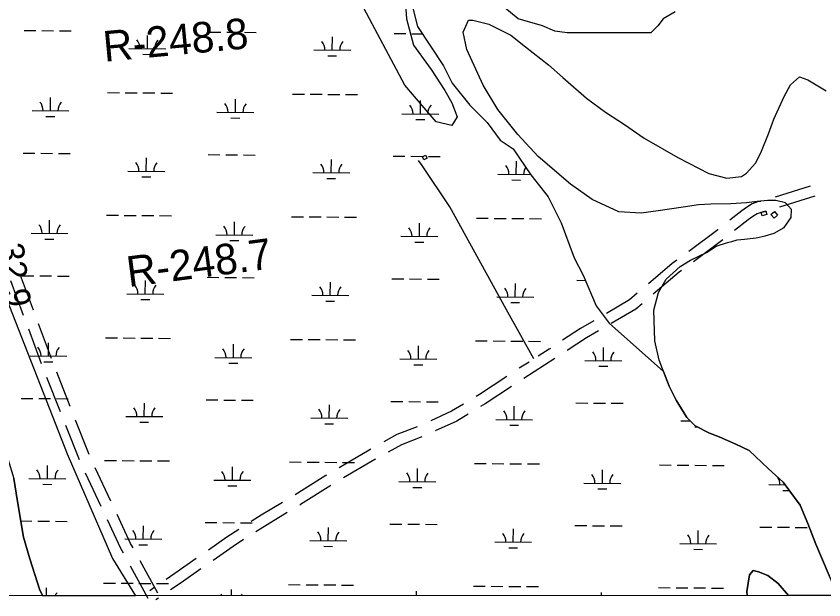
# Model space of a CAD drawing. Extents: x 3271442 to 3309282, y 752266 to 777610.
# Drawn here: x 3288588 to 3290779, y 757634 to 759218 of the extents above; entities that cross this region are included whole.
import ezdxf

# ---------------------------------------------------------------- set-up
doc = ezdxf.new("R2010")
doc.units = 0
for name, color, linetype in [('V-BLDG-OTLN', 7, 'Continuous'), ('V-GRID-FRAM', 7, 'Continuous'), ('V-RIVR-RANG', 7, 'Continuous'), ('V-RIVR-RANG-IDEN', 7, 'Continuous'), ('V-ROAD-CNTR', 7, 'Continuous'), ('V-SITE-VEGE', 7, 'Continuous'), ('V-TOPO-SHOR', 7, 'Continuous'), ('V-WETL-SWMP', 7, 'Continuous')]:
    doc.layers.add(name, color=color, linetype=linetype)

msp = doc.modelspace()

# ---------------------------------------------------------------- linework, layer by layer
at = {"layer": 'V-BLDG-OTLN'}
for points in [[(3289693.7, 758828.2), (3289689.9, 758836.1), (3289698.8, 758840.3), (3289702.6, 758832.4)], [(3290612.4, 758676.2), (3290609.5, 758686.3), (3290621.5, 758689.8), (3290624.4, 758679.7)], [(3290635.7, 758679.8), (3290645.2, 758688.1), (3290653.9, 758678), (3290644.4, 758669.7)]]:
    msp.add_lwpolyline(points, close=True, dxfattribs=at)
at = {"layer": 'V-GRID-FRAM'}
msp.add_lwpolyline([(3275591.3, 775827.4), (3307043.5, 775836.6), (3307056.7, 757650.8), (3275588.7, 757641.7), (3275591.3, 775827.4)], dxfattribs=at)
at = {"layer": 'V-ROAD-CNTR'}
for p, q in [((3290742.3, 758756.6), (3290646.8, 758726.8)), ((3290754.7, 758729.1), (3290659.2, 758699.2)), ((3290505.6, 758611.1), (3290425.3, 758551.5)), ((3288634.5, 758420.5), (3288599.5, 758514.2)), ((3288607.9, 758405.9), (3288572.9, 758499.6)), ((3288683.5, 758289.4), (3288648.5, 758383.1)), ((3288656.9, 758274.8), (3288621.9, 758368.5)), ((3290049.7, 758288.6), (3289965.4, 758234.7)), ((3288734.4, 758159), (3288697.7, 758252)), ((3288707.9, 758144.4), (3288671.2, 758237.4)), ((3288759.4, 758014.2), (3288722.7, 758107.2)), ((3288785.9, 758028.8), (3288749.1, 758121.8)), ((3288818.3, 757887.2), (3288775.8, 757977.7)), ((3288844.6, 757901.7), (3288802.1, 757992.3)), ((3288972.5, 757652.8), (3288924.2, 757740.4)), ((3288946.2, 757638.3), (3288897.9, 757725.9)), ((3288961.4, 757666.6), (3288950.3, 757659.1)), ((3288973.9, 757638.9), (3288967.1, 757634.2))]:
    msp.add_line(p, q, dxfattribs=at)
for points in [[(3289992.7, 758287.8), (3289916.9, 758422.5), (3289764.1, 758700.4), (3289689, 758812.3), (3289679.9, 758826)], [(3290608.6, 758715.1), (3290608.4, 758715), (3290599.5, 758713.7), (3290585, 758708.4), (3290569.7, 758699), (3290556.4, 758689.4), (3290524, 758664.2)], [(3290621, 758687.4), (3290614.5, 758685.6), (3290606.9, 758684.5), (3290598.2, 758681.3), (3290586.4, 758674), (3290574.4, 758665.4), (3290536.8, 758636.2)], [(3290492.9, 758639.2), (3290491.8, 758638.3), (3290412.7, 758579.5)], [(3290380.5, 758555.6), (3290368, 758546.3), (3290303.6, 758491.7)], [(3290393.2, 758527.6), (3290386.7, 758522.8), (3290316.6, 758463.4)], [(3290273.1, 758465.9), (3290251.7, 758447.8), (3290189.7, 758411.3)], [(3290286.1, 758437.6), (3290269.1, 758423.2), (3290202, 758383.8)], [(3290155.1, 758391.3), (3290119.3, 758370.5), (3290070.5, 758338.3)], [(3290167.5, 758363.8), (3290135.1, 758345), (3290083, 758310.6)], [(3290037.2, 758316.3), (3290033.7, 758314), (3290004.5, 758295.3)], [(3289979.7, 758279.5), (3289953, 758262.4)], [(3289919.4, 758240.6), (3289844.6, 758191.6), (3289835.6, 758186.1)], [(3289931.9, 758212.9), (3289860.6, 758166.2), (3289848, 758158.5)], [(3289801.5, 758165.3), (3289769.2, 758145.7), (3289712.6, 758120)], [(3289813.9, 758137.8), (3289783.2, 758119.1), (3289724.9, 758092.6)], [(3289676.1, 758103.7), (3289620.3, 758082.5), (3289585.2, 758062.8)], [(3289688.4, 758076.3), (3289633.1, 758055.2), (3289597.6, 758035.3)], [(3289550.3, 758043.2), (3289545.8, 758040.7), (3289464, 757992.7)], [(3289562.7, 758015.7), (3289560.8, 758014.6), (3289476.4, 757965.1)], [(3289429.5, 757972.4), (3289428, 757971.5), (3289345.1, 757919)], [(3289442, 757944.8), (3289359.4, 757892.6), (3289357.5, 757891.4)], [(3289310.8, 757898.5), (3289252.8, 757863.7), (3289225.3, 757846.8)], [(3289323.2, 757870.9), (3289268.4, 757838.1), (3289237.7, 757819.2)], [(3288878.6, 757760.9), (3288871.5, 757773.7), (3288835.3, 757851)], [(3288904.9, 757775.4), (3288898.3, 757787.4), (3288861.6, 757865.5)], [(3289191.6, 757825.4), (3289159.4, 757803.9), (3289109.4, 757768.9)], [(3289204.2, 757797.7), (3289176.3, 757779.1), (3289121.9, 757741.1)], [(3289076.6, 757746), (3289018.7, 757705.4), (3288994.5, 757689)], [(3289089.2, 757718.1), (3289035.7, 757680.7), (3289007, 757661.3)]]:
    msp.add_lwpolyline(points, dxfattribs=at)
at = {"layer": 'V-SITE-VEGE'}
for p, q in [((3288499.2, 758608.7), (3288726.4, 758030.8)), ((3288726.4, 758030.8), (3288849.5, 757746.6)), ((3288591.7, 757900.9), (3288581.8, 757963.4)), ((3288607.6, 757804.4), (3288591.7, 757900.9)), ((3288625.2, 757745.8), (3288607.6, 757804.4)), ((3288652.4, 757660.7), (3288625.2, 757745.8)), ((3288849.5, 757746.6), (3288912, 757645.5)), ((3288660.1, 757645.5), (3288652.4, 757660.7)), ((3288912, 757645.5), (3288660.1, 757645.5))]:
    msp.add_line(p, q, dxfattribs=at)
for points in [[(3289642.4, 759276.6), (3289647.1, 759210.3), (3289666, 759139.3), (3289713.4, 759072.9), (3289751.2, 759016.1), (3289770.2, 758982.9), (3289784.4, 758945), (3289770.2, 758921.4), (3289727.6, 758930.8), (3289694.4, 758968.7), (3289642.4, 759030.3), (3289524, 759253)], [(3290376, 759229.3), (3290342.9, 759210.3), (3290328.7, 759191.4), (3290309.8, 759172.4), (3290082.6, 759172.4), (3290049.4, 759177.2), (3290016.3, 759191.4), (3289950, 759210.3), (3289898, 759253)]]:
    msp.add_lwpolyline(points, dxfattribs=at)
at = {"layer": 'V-TOPO-SHOR'}
msp.add_line((3290527.1, 758709), (3290472.6, 758707.6), dxfattribs=at)
for points in [[(3290472.6, 758707.6), (3290439.2, 758705.7), (3290397.6, 758699.7), (3290329.4, 758689.7), (3290284, 758683.6), (3290223.3, 758687), (3290151, 758720.5), (3290091.9, 758761.8), (3290004.1, 758836.9), (3289948.7, 758897.1), (3289895.1, 758964.9), (3289854.8, 759031), (3289810.4, 759127.3), (3289800.6, 759174.6), (3289815.5, 759206.9), (3289826.9, 759207), (3289870.6, 759196), (3289929.6, 759166.1), (3289969.6, 759134.2), (3290032.5, 759085.4), (3290070.7, 759051.6), (3290135.6, 758995.2), (3290187.1, 758957.7), (3290238.5, 758924), (3290291.9, 758886.5), (3290383.3, 758834.2), (3290467, 758791.2), (3290516.4, 758778.3), (3290556.2, 758782.4), (3290569.3, 758792), (3290593.8, 758818.7), (3290608.7, 758847.3), (3290629.2, 758898.6), (3290644, 758938.5), (3290672, 758999.4), (3290688.8, 759031.8), (3290713.3, 759052.8), (3290736.1, 759045.4), (3290785.6, 759015.5)], [(3290486.8, 758593.4), (3290518.2, 758603.3), (3290529.4, 758606.8), (3290544.1, 758610.7), (3290564, 758613.1), (3290595.5, 758616.7), (3290620.3, 758622.2), (3290644.3, 758629.1), (3290671.7, 758644.7), (3290690.3, 758671.2), (3290691.2, 758693.4), (3290675.7, 758711.7), (3290648.9, 758717.9), (3290626, 758717.7), (3290598.5, 758714.9), (3290569.2, 758711.6), (3290527.1, 758709)], [(3290351.7, 758504.1), (3290389.4, 758538.5), (3290417.6, 758555.8), (3290461.1, 758577), (3290486.8, 758593.4)], [(3290817.5, 757646.1), (3290817.1, 757647.2), (3290793.9, 757700.1), (3290757.2, 757785.1), (3290736, 757841.8), (3290714.7, 757890.9), (3290668.7, 757953.1), (3290628.6, 757990.7), (3290577.1, 758039.6), (3290540.9, 758056.4), (3290495.3, 758076.9), (3290468.7, 758086.1), (3290430.6, 758106.7), (3290407.7, 758129.2), (3290378.9, 758176.4), (3290359.7, 758214.2), (3290332.6, 758284.1), (3290320.8, 758337.1), (3290318.2, 758420.4), (3290331.1, 758467.9), (3290351.7, 758504.1)], [(3288495.4, 757645.4), (3288481.2, 757727.6), (3288467.2, 757831.7), (3288429.9, 757992.6), (3288417.8, 758083.4), (3288428.4, 758184), (3288447.2, 758206.9), (3288492.9, 758176.9), (3288523.6, 758126), (3288552.6, 758058), (3288581.8, 757963.4), (3288591.7, 757900.9), (3288607.6, 757804.4), (3288625.2, 757745.8), (3288652.4, 757660.7), (3288660.1, 757645.5)], [(3290571.6, 757646), (3290570.6, 757656.6), (3290577.8, 757702.2), (3290587.2, 757713.6), (3290602.4, 757710), (3290627.1, 757700.7), (3290655.7, 757678.2), (3290683.2, 757646)]]:
    msp.add_lwpolyline(points, dxfattribs=at)
at = {"layer": 'V-WETL-SWMP'}
for p, q in [((3289652.9, 759284.1), (3289676.5, 759189.4)), ((3289676.5, 759189.4), (3289747.5, 759082.9)), ((3288609.2, 759178.9), (3288641.2, 759178.6)), ((3288657.2, 759178.5), (3288689.2, 759178.2)), ((3288705.2, 759178.1), (3288737.2, 759177.8)), ((3288943.7, 759129.7), (3288944, 759165.7)), ((3289111.1, 759174.7), (3289143.1, 759174.5)), ((3289159.1, 759174.3), (3289191.1, 759174.1)), ((3289207.1, 759173.9), (3289239.1, 759173.7)), ((3289445.6, 759125.5), (3289445.9, 759161.5)), ((3289613, 759170.6), (3289645, 759170.3)), ((3289661, 759170.2), (3289689.5, 759170)), ((3288893.7, 759130.1), (3288993.7, 759129.3)), ((3289395.6, 759126), (3289495.6, 759125.1)), ((3288931.6, 759114.3), (3288955.6, 759114.1)), ((3289433.5, 759110.2), (3289457.4, 759110)), ((3289747.5, 759082.9), (3289771.1, 759035.6)), ((3289771.1, 759035.6), (3289818.4, 758976.4)), ((3288835.9, 759010.5), (3288867.9, 759010.2)), ((3288883.9, 759010.1), (3288915.9, 759009.8)), ((3288931.9, 759009.7), (3288963.9, 759009.4)), ((3288979.9, 759009.3), (3289011.9, 759009)), ((3289337.7, 759006.4), (3289369.7, 759006.1)), ((3289385.7, 759006), (3289417.7, 759005.7)), ((3288680.9, 758961), (3288681.1, 758997)), ((3289182.7, 758956.9), (3289183, 758992.9)), ((3289433.7, 759005.6), (3289465.7, 759005.3)), ((3289481.7, 759005.2), (3289513.7, 759004.9)), ((3289684.6, 758952.8), (3289684.9, 758988.8)), ((3289818.4, 758976.4), (3289865.7, 758929.1)), ((3288630.9, 758961.4), (3288730.9, 758960.6)), ((3288668.7, 758945.7), (3288692.7, 758945.5)), ((3289132.7, 758957.3), (3289232.7, 758956.5)), ((3289170.6, 758941.6), (3289194.6, 758941.4)), ((3289634.6, 758953.2), (3289734.6, 758952.3)), ((3289672.5, 758937.4), (3289696.5, 758937.2)), ((3289865.7, 758929.1), (3289901.2, 758881.7)), ((3289901.2, 758881.7), (3289936.7, 758858)), ((3289936.7, 758858), (3289984, 758787)), ((3288606.5, 758846.2), (3288638.5, 758845.9)), ((3288654.5, 758845.8), (3288686.5, 758845.5)), ((3288702.5, 758845.4), (3288734.5, 758845.1)), ((3288940.9, 758797), (3288941.2, 758833)), ((3289108.4, 758842.1), (3289140.4, 758841.8)), ((3289156.4, 758841.7), (3289188.4, 758841.4)), ((3289204.4, 758841.3), (3289236.4, 758841)), ((3289610.3, 758837.9), (3289642.3, 758837.7)), ((3289658.3, 758837.5), (3289690.3, 758837.3)), ((3289706.3, 758837.1), (3289738.3, 758836.9)), ((3289442.8, 758792.9), (3289443.1, 758828.9)), ((3289944.7, 758788.7), (3289945, 758824.7)), ((3288890.9, 758797.4), (3288990.9, 758796.6)), ((3289392.8, 758793.3), (3289492.8, 758792.5)), ((3289894.7, 758789.2), (3289983.1, 758788.4)), ((3289984, 758787), (3290031.3, 758727.8)), ((3288928.8, 758781.7), (3288952.8, 758781.5)), ((3289430.7, 758777.5), (3289454.7, 758777.4)), ((3289932.6, 758773.4), (3289956.6, 758773.2)), ((3290031.3, 758727.8), (3290066.8, 758656.8)), ((3288833.1, 758677.8), (3288865.1, 758677.6)), ((3288881.1, 758677.4), (3288913.1, 758677.2)), ((3288929.1, 758677), (3288961.1, 758676.8)), ((3288678.1, 758628.4), (3288678.4, 758664.4)), ((3288977.1, 758676.6), (3289009.1, 758676.4)), ((3289180, 758624.2), (3289180.3, 758660.2)), ((3289335, 758673.7), (3289367, 758673.4)), ((3289383, 758673.3), (3289415, 758673)), ((3289431, 758672.9), (3289463, 758672.6)), ((3289479, 758672.5), (3289511, 758672.2)), ((3289681.9, 758620.1), (3289682.2, 758656.1)), ((3289836.9, 758669.6), (3289868.9, 758669.3)), ((3289884.9, 758669.2), (3289916.9, 758668.9)), ((3289932.9, 758668.8), (3289964.9, 758668.5)), ((3289980.9, 758668.4), (3290012.9, 758668.1)), ((3290066.8, 758656.8), (3290102.3, 758562.1)), ((3288628.1, 758628.8), (3288728.1, 758627.9)), ((3288666, 758613), (3288690, 758612.8)), ((3289130, 758624.6), (3289230, 758623.8)), ((3289631.9, 758620.5), (3289731.9, 758619.7)), ((3289167.9, 758608.9), (3289191.9, 758608.7)), ((3289669.8, 758604.8), (3289693.8, 758604.6)), ((3290102.3, 758562.1), (3290125.9, 758514.8)), ((3288603.8, 758513.5), (3288635.8, 758513.3)), ((3288651.8, 758513.1), (3288683.8, 758512.9)), ((3288699.8, 758512.7), (3288731.8, 758512.5)), ((3289105.6, 758509.4), (3289137.6, 758509.1)), ((3289153.6, 758509), (3289185.6, 758508.7)), ((3289201.6, 758508.6), (3289233.6, 758508.3)), ((3289607.5, 758505.3), (3289639.5, 758505)), ((3289655.5, 758504.9), (3289687.5, 758504.6)), ((3289703.5, 758504.5), (3289735.5, 758504.2)), ((3290125.9, 758514.8), (3290161.4, 758432)), ((3288938.2, 758464.4), (3288938.5, 758500.4)), ((3289440.1, 758460.2), (3289440.4, 758496.2)), ((3289942, 758456.1), (3289942.3, 758492.1)), ((3290109.4, 758501.1), (3290131.8, 758501)), ((3288888.2, 758464.8), (3288988.2, 758463.9)), ((3289390.1, 758460.6), (3289490.1, 758459.8)), ((3288926.1, 758449), (3288950.1, 758448.8)), ((3289428, 758444.9), (3289452, 758444.7)), ((3289892, 758456.5), (3289992, 758455.7)), ((3289929.9, 758440.8), (3289953.9, 758440.6)), ((3290161.4, 758432), (3290196.9, 758384.6)), ((3290196.9, 758384.6), (3290344.3, 758253.9)), ((3288675.4, 758295.7), (3288675.7, 758331.7)), ((3288830.4, 758345.2), (3288862.4, 758344.9)), ((3288878.4, 758344.8), (3288910.4, 758344.5)), ((3288926.4, 758344.4), (3288958.4, 758344.1)), ((3288974.4, 758344), (3289006.4, 758343.7)), ((3289177.3, 758291.6), (3289177.6, 758327.6)), ((3289332.3, 758341), (3289364.3, 758340.8)), ((3289380.3, 758340.6), (3289412.3, 758340.4)), ((3289428.3, 758340.2), (3289460.3, 758340)), ((3289476.3, 758339.8), (3289508.3, 758339.6)), ((3289834.2, 758336.9), (3289866.2, 758336.6)), ((3289882.2, 758336.5), (3289914.2, 758336.2)), ((3289930.2, 758336.1), (3289962.2, 758335.8)), ((3289978.2, 758335.7), (3290010.2, 758335.4)), ((3289679.2, 758287.4), (3289679.5, 758323.4)), ((3290181, 758283.3), (3290181.3, 758319.3)), ((3288625.4, 758296.1), (3288725.4, 758295.3)), ((3289127.3, 758292), (3289227.3, 758291.2)), ((3289629.2, 758287.8), (3289729.2, 758287)), ((3290131, 758283.7), (3290231, 758282.9)), ((3288663.2, 758280.4), (3288687.2, 758280.2)), ((3289165.1, 758276.2), (3289189.1, 758276)), ((3289667, 758272.1), (3289691, 758271.9)), ((3290168.9, 758268), (3290192.9, 758267.8)), ((3290344.3, 758253.9), (3290359.7, 758214.2)), ((3290359.7, 758214.2), (3290378.9, 758176.4)), ((3288601, 758180.9), (3288633, 758180.6)), ((3288649, 758180.5), (3288681, 758180.2)), ((3288697, 758180.1), (3288729, 758179.8)), ((3289102.9, 758176.7), (3289134.9, 758176.5)), ((3289150.9, 758176.3), (3289182.9, 758176.1)), ((3289198.9, 758175.9), (3289230.9, 758175.7)), ((3290378.9, 758176.4), (3290407.7, 758129.2)), ((3288935.5, 758131.7), (3288935.8, 758167.7)), ((3289437.4, 758127.6), (3289437.7, 758163.6)), ((3289604.8, 758172.6), (3289636.8, 758172.3)), ((3289652.8, 758172.2), (3289684.8, 758171.9)), ((3289700.8, 758171.8), (3289732.8, 758171.6)), ((3289939.2, 758123.4), (3289939.5, 758159.4)), ((3290106.7, 758168.5), (3290138.7, 758168.2)), ((3290154.7, 758168.1), (3290186.7, 758167.8)), ((3290202.7, 758167.7), (3290234.7, 758167.4)), ((3288885.5, 758132.1), (3288985.5, 758131.3)), ((3290407.7, 758129.2), (3290430.6, 758106.7)), ((3288923.3, 758116.4), (3288947.3, 758116.2)), ((3289387.4, 758128), (3289487.4, 758127.1)), ((3289425.2, 758112.2), (3289449.2, 758112)), ((3289889.2, 758123.8), (3289989.2, 758123)), ((3289927.1, 758108.1), (3289951.1, 758107.9)), ((3290391.1, 758119.7), (3290417.6, 758119.5)), ((3290429, 758104), (3290435.8, 758103.9)), ((3290430.6, 758106.7), (3290468.7, 758086.1)), ((3290468.7, 758086.1), (3290495.3, 758076.9)), ((3290495.3, 758076.9), (3290540.9, 758056.4)), ((3290540.9, 758056.4), (3290577.1, 758039.6)), ((3290577.1, 758039.6), (3290628.6, 757990.7)), ((3288672.6, 757963), (3288672.9, 757999)), ((3288827.6, 758012.5), (3288859.6, 758012.2)), ((3288875.6, 758012.1), (3288907.6, 758011.8)), ((3288923.6, 758011.7), (3288955.6, 758011.4)), ((3288971.6, 758011.3), (3289003.6, 758011.1)), ((3289329.5, 758008.4), (3289361.5, 758008.1)), ((3289377.5, 758008), (3289409.5, 758007.7)), ((3289425.5, 758007.6), (3289457.5, 758007.3)), ((3289473.5, 758007.2), (3289505.5, 758006.9)), ((3289831.4, 758004.2), (3289863.4, 758004)), ((3289879.4, 758003.8), (3289911.4, 758003.6)), ((3289927.4, 758003.4), (3289959.4, 758003.2)), ((3289975.4, 758003), (3290007.4, 758002.8)), ((3290333.3, 758000.1), (3290365.3, 757999.8)), ((3290381.3, 757999.7), (3290413.3, 757999.4)), ((3290429.3, 757999.3), (3290461.3, 757999)), ((3290477.3, 757998.9), (3290509.3, 757998.6)), ((3289174.5, 757958.9), (3289174.8, 757994.9)), ((3289676.4, 757954.8), (3289676.7, 757990.8)), ((3290178.3, 757950.6), (3290178.6, 757986.6)), ((3290628.6, 757990.7), (3290668.7, 757953.1)), ((3288591.7, 757900.9), (3288581.8, 757963.4)), ((3288622.6, 757963.4), (3288722.6, 757962.6)), ((3289124.5, 757959.3), (3289224.5, 757958.5)), ((3289626.4, 757955.2), (3289726.4, 757954.4)), ((3288660.5, 757947.7), (3288684.5, 757947.5)), ((3289162.4, 757943.6), (3289186.4, 757943.4)), ((3289664.3, 757939.4), (3289688.3, 757939.2)), ((3290128.3, 757951), (3290228.3, 757950.2)), ((3290166.2, 757935.3), (3290190.2, 757935.1)), ((3290630.2, 757946.9), (3290673.6, 757946.6)), ((3290668.7, 757953.1), (3290714.7, 757890.9)), ((3290668.1, 757931.2), (3290685.1, 757931)), ((3288607.6, 757804.4), (3288591.7, 757900.9)), ((3290714.7, 757890.9), (3290736, 757841.8)), ((3288600.4, 757848.2), (3288630.3, 757847.9)), ((3288646.3, 757847.8), (3288678.3, 757847.6)), ((3288694.3, 757847.4), (3288726.3, 757847.2)), ((3289100.2, 757844.1), (3289132.2, 757843.8)), ((3288932.7, 757799), (3288933, 757835)), ((3289148.2, 757843.7), (3289180.2, 757843.4)), ((3289196.2, 757843.3), (3289228.2, 757843)), ((3289434.6, 757794.9), (3289434.9, 757830.9)), ((3289602.1, 757839.9), (3289634.1, 757839.7)), ((3289650.1, 757839.5), (3289682.1, 757839.3)), ((3289698.1, 757839.2), (3289730.1, 757838.9)), ((3289936.5, 757790.8), (3289936.8, 757826.8)), ((3290103.9, 757835.8), (3290135.9, 757835.5)), ((3290151.9, 757835.4), (3290183.9, 757835.2)), ((3290199.9, 757835), (3290231.9, 757834.8)), ((3290438.4, 757786.6), (3290438.7, 757822.6)), ((3290605.8, 757831.7), (3290637.8, 757831.4)), ((3290653.8, 757831.3), (3290685.8, 757831)), ((3290701.8, 757830.9), (3290733.8, 757830.6)), ((3290736, 757841.8), (3290757.2, 757785.1)), ((3288625.2, 757745.8), (3288607.6, 757804.4)), ((3288882.7, 757799.4), (3288982.7, 757798.6)), ((3288920.6, 757783.7), (3288944.6, 757783.5)), ((3289384.6, 757795.3), (3289484.6, 757794.5)), ((3289422.5, 757779.6), (3289446.5, 757779.4)), ((3289886.5, 757791.2), (3289986.5, 757790.3)), ((3290388.4, 757787), (3290488.4, 757786.2)), ((3290757.2, 757785.1), (3290793.9, 757700.1)), ((3289924.4, 757775.4), (3289948.4, 757775.2)), ((3290426.3, 757771.3), (3290450.3, 757771.1)), ((3288652.4, 757660.7), (3288625.2, 757745.8)), ((3290587.2, 757713.6), (3290577.8, 757702.2)), ((3290602.4, 757710), (3290587.2, 757713.6)), ((3290577.8, 757702.2), (3290570.6, 757656.6)), ((3290627.1, 757700.7), (3290602.4, 757710)), ((3290655.7, 757678.2), (3290627.1, 757700.7)), ((3288824.9, 757679.8), (3288856.9, 757679.6)), ((3288872.9, 757679.4), (3288904.9, 757679.2)), ((3288920.9, 757679), (3288952.9, 757678.8)), ((3288968.9, 757678.7), (3289000.9, 757678.4)), ((3289326.8, 757675.7), (3289358.8, 757675.4)), ((3289374.8, 757675.3), (3289406.8, 757675)), ((3289422.8, 757674.9), (3289454.8, 757674.6)), ((3289470.8, 757674.5), (3289502.8, 757674.3)), ((3289828.7, 757671.6), (3289860.7, 757671.3)), ((3289876.7, 757671.2), (3289908.7, 757670.9)), ((3289924.7, 757670.8), (3289956.7, 757670.5)), ((3289972.7, 757670.4), (3290004.7, 757670.1)), ((3290683.2, 757646), (3290655.7, 757678.2)), ((3288660.1, 757645.5), (3288652.4, 757660.7)), ((3288670, 757645.5), (3288670.2, 757666.4)), ((3289171.9, 757645.6), (3289172.1, 757662.2)), ((3289673.9, 757645.8), (3289674, 757658.1)), ((3290175.8, 757645.9), (3290175.9, 757654)), ((3290330.6, 757667.4), (3290362.6, 757667.2)), ((3290378.6, 757667), (3290410.6, 757666.8)), ((3290426.6, 757666.6), (3290458.6, 757666.4)), ((3290474.6, 757666.2), (3290506.6, 757666)), ((3290570.6, 757656.6), (3290571.6, 757646)), ((3290571.6, 757646), (3288660.1, 757645.5)), ((3290817.5, 757646.1), (3290683.2, 757646))]:
    msp.add_line(p, q, dxfattribs=at)
for centre, start, end in [((3288888.4, 759130.6), 358.7563, 40.2999), ((3288998.9, 759129.7), 138.7563, 180.2999), ((3289390.3, 759126.5), 358.7563, 40.2999), ((3289500.8, 759125.6), 138.7563, 180.2999), ((3288625.6, 758962), 358.7563, 40.2999), ((3288736.1, 758961), 138.7563, 180.2999), ((3289127.5, 758957.8), 358.7563, 40.2999), ((3289238, 758956.9), 138.7563, 180.2999), ((3289629.4, 758953.7), 358.7563, 40.2999), ((3289739.9, 758952.8), 138.7563, 180.2999), ((3288885.7, 758797.9), 358.7563, 40.2999), ((3288996.2, 758797), 138.7563, 180.2999), ((3289387.6, 758793.8), 358.7563, 40.2999), ((3289498.1, 758792.9), 138.7563, 180.2999), ((3289889.5, 758789.7), 358.7563, 40.2999), ((3290000, 758788.8), 147.5306, 180.2999), ((3288622.9, 758629.3), 358.7563, 40.2999), ((3288733.4, 758628.4), 138.7563, 180.2999), ((3289124.8, 758625.2), 358.7563, 40.2999), ((3289235.2, 758624.2), 138.7563, 180.2999), ((3289626.7, 758621), 358.7563, 40.2999), ((3289737.1, 758620.1), 138.7563, 180.2999), ((3288883, 758465.3), 358.7563, 40.2999), ((3288993.5, 758464.4), 138.7563, 180.2999), ((3289384.9, 758461.1), 358.7563, 40.2999), ((3289495.3, 758460.2), 138.7563, 180.2999), ((3289886.8, 758457), 358.7563, 40.2999), ((3289997.2, 758456.1), 138.7563, 180.2999), ((3288620.1, 758296.6), 358.7563, 40.2999), ((3288730.6, 758295.7), 138.7563, 180.2999), ((3289122, 758292.5), 358.7563, 40.2999), ((3289232.5, 758291.6), 138.7563, 180.2999), ((3289623.9, 758288.4), 358.7563, 40.2999), ((3289734.4, 758287.4), 138.7563, 180.2999), ((3290125.8, 758284.2), 358.7563, 40.2999), ((3290236.3, 758283.3), 138.7563, 180.2999), ((3288880.2, 758132.6), 358.7563, 40.2999), ((3288990.7, 758131.7), 138.7563, 180.2999), ((3289382.1, 758128.5), 358.7563, 40.2999), ((3289492.6, 758127.6), 138.7563, 180.2999), ((3289884, 758124.3), 358.7563, 40.2999), ((3289994.5, 758123.4), 138.7563, 180.2999), ((3288617.4, 757964), 358.7563, 40.2999), ((3288727.9, 757963.1), 138.7563, 180.2999), ((3289119.3, 757959.8), 358.7563, 40.2999), ((3289229.8, 757958.9), 138.7563, 180.2999), ((3289621.2, 757955.7), 358.7563, 40.2999), ((3289731.7, 757954.8), 138.7563, 180.2999), ((3290123.1, 757951.6), 358.7563, 40.2999), ((3290233.5, 757950.7), 138.7563, 180.2999), ((3290625, 757947.4), 358.7563, 32.1013), ((3288877.5, 757800), 358.7563, 40.2999), ((3288988, 757799), 138.7563, 180.2999), ((3289379.4, 757795.8), 358.7563, 40.2999), ((3289489.9, 757794.9), 138.7563, 180.2999), ((3289881.3, 757791.7), 358.7563, 40.2999), ((3289991.8, 757790.8), 138.7563, 180.2999), ((3290383.2, 757787.6), 358.7563, 40.2999), ((3290493.6, 757786.6), 138.7563, 180.2999), ((3288725.1, 757630.4), 138.7563, 154.672), ((3289116.5, 757627.2), 31.5344, 40.2999), ((3289227, 757626.3), 138.7563, 146.6844), ((3289618.4, 757623), 40.1219, 40.2999)]:
    msp.add_arc(centre, 35.2, start, end, dxfattribs=at)

# ---------------------------------------------------------------- texts
at = {"layer": 'V-RIVR-RANG'}
msp.add_text('32.9', height=67, rotation=277.2683, dxfattribs=at).set_placement((3288540.7, 758598.5))
at = {"layer": 'V-RIVR-RANG-IDEN'}
for s, rotation, p in [('R-248.8', 5.3799, (3288827.5, 759093.9)), ('R-248.7', 7.4062, (3288893.1, 758482.7))]:
    msp.add_text(s, height=83, rotation=rotation, dxfattribs=at).set_placement(p)

doc.saveas('drawing.dxf')
